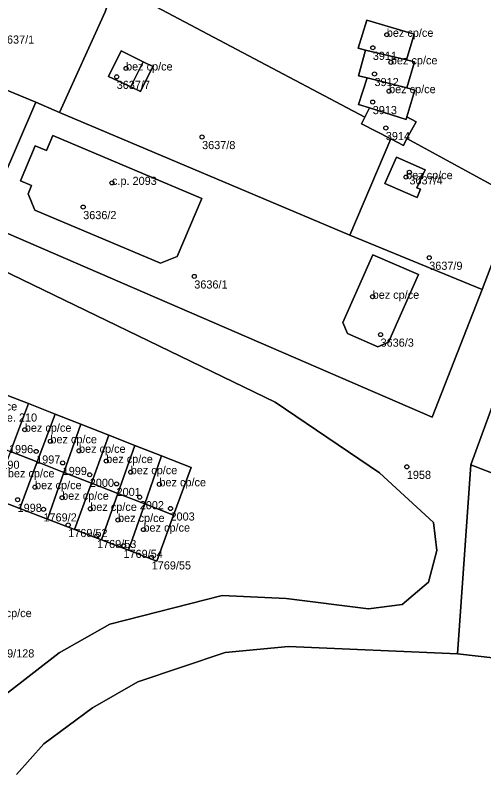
# Model space of a CAD drawing. Extents: x -878211 to -870363, y -1058464 to -1052522.
# Drawn here: x -874664.9 to -874607.3, y -1055364 to -1055270.9 of the extents above; entities that cross this region are included whole.
import ezdxf

# ---------------------------------------------------------------- set-up
doc = ezdxf.new("R2010")
doc.units = 0
for name, color, linetype in [('Definiční body', 7, 'Continuous'), ('Polygon budovy', 7, 'Continuous'), ('Polygon parcely', 7, 'Continuous')]:
    doc.layers.add(name, color=color, linetype=linetype)

msp = doc.modelspace()

# ---------------------------------------------------------------- linework, layer by layer
at = {"layer": 'Definiční body'}
for centre in [(-874619.21, -1055273.35994), (-874620.93, -1055274.95994), (-874651.25, -1055277.49994), (-874618.71, -1055276.74994), (-874620.72, -1055278.17994), (-874652.4, -1055278.52994), (-874618.93, -1055280.28994), (-874620.94, -1055281.62994), (-874619.33, -1055284.81994), (-874641.91, -1055285.92994), (-874616.43, -1055290.26994), (-874616.84, -1055290.85994), (-874652.98, -1055291.56994), (-874656.52, -1055294.53994), (-874614, -1055300.76994), (-874642.87, -1055303.06994), (-874620.95, -1055305.56994), (-874619.98, -1055310.21994), (-874663.69, -1055321.91994), (-874660.55, -1055323.33994), (-874662.3, -1055324.58994), (-874657.03, -1055324.50994), (-874653.69, -1055325.76994), (-874659.04, -1055325.99994), (-874616.75, -1055326.47994), (-874655.71, -1055327.45994), (-874650.68, -1055327.13994), (-874652.42, -1055328.57994), (-874647.15, -1055328.62994), (-874662.44, -1055328.97994), (-874664.58, -1055330.52994), (-874659.1, -1055330.27994), (-874649.57, -1055330.20994), (-874661.4, -1055331.70994), (-874655.65, -1055331.64994), (-874645.79, -1055331.59994), (-874652.24, -1055333.01994), (-874658.36, -1055333.62994), (-874649.11, -1055334.19994), (-874654.82, -1055334.97994), (-874651.57, -1055336.18994), (-874648.1, -1055337.60994)]:
    msp.add_circle(centre, 0.25, dxfattribs=at)
at = {"layer": 'Polygon budovy'}
for points in [[(-874616.78, -1055276.44), (-874615.85, -1055273.27), (-874621.66, -1055271.55), (-874622.72, -1055275.02), (-874621.81, -1055275.24)], [(-874653.42, -1055278.48), (-874650.66, -1055279.77), (-874649.14, -1055276.68), (-874651.86, -1055275.34)], [(-874622.7, -1055278.4), (-874621.62, -1055278.67), (-874616.75, -1055279.9), (-874615.82, -1055276.67), (-874616.78, -1055276.44), (-874621.81, -1055275.24)], [(-874622.69, -1055281.93), (-874621.33, -1055282.36), (-874616.82, -1055283.77), (-874616.73, -1055283.45), (-874615.75, -1055280.15), (-874616.75, -1055279.9), (-874621.62, -1055278.67)], [(-874664.24, -1055291.3), (-874662.85, -1055291.89), (-874663.28, -1055292.9), (-874662.47, -1055294.91), (-874647.01, -1055301.46), (-874644.99, -1055300.62), (-874641.96, -1055293.47), (-874660.26, -1055285.74), (-874661.03, -1055287.6), (-874662.42, -1055287.02)], [(-874618.02, -1055288.42), (-874619.45, -1055291.64), (-874615.99, -1055293.18), (-874615.47, -1055293.38), (-874615.06, -1055292.34), (-874615.52, -1055292.16), (-874614.51, -1055289.98)], [(-874624.6, -1055308.72), (-874624.06, -1055310.09), (-874620.32, -1055311.72), (-874618.99, -1055311.17), (-874615.31, -1055302.84), (-874620.94, -1055300.42)], [(-874668.76, -1055323.31), (-874665.47, -1055324.59), (-874663.25, -1055318.71), (-874666.57, -1055317.41)], [(-874665.47, -1055324.59), (-874662.16, -1055325.88), (-874659.97, -1055320), (-874663.25, -1055318.71)], [(-874662.16, -1055325.88), (-874658.88, -1055327.16), (-874656.79, -1055321.25), (-874659.97, -1055320)], [(-874658.88, -1055327.16), (-874655.51, -1055328.48), (-874653.35, -1055322.6), (-874656.79, -1055321.25)], [(-874655.51, -1055328.48), (-874652.25, -1055329.75), (-874650.18, -1055323.84), (-874653.35, -1055322.6)], [(-874667.63, -1055330.34), (-874664.29, -1055331.61), (-874662.16, -1055325.88), (-874665.47, -1055324.59)], [(-874652.25, -1055329.75), (-874648.95, -1055331.04), (-874646.88, -1055325.13), (-874650.18, -1055323.84)], [(-874648.95, -1055331.04), (-874645.41, -1055332.42), (-874643.27, -1055326.55), (-874646.88, -1055325.13)], [(-874664.29, -1055331.61), (-874660.91, -1055332.91), (-874658.88, -1055327.16), (-874662.16, -1055325.88)], [(-874660.91, -1055332.91), (-874657.6, -1055334.18), (-874655.51, -1055328.48), (-874658.88, -1055327.16)], [(-874657.6, -1055334.18), (-874654.26, -1055335.46), (-874652.25, -1055329.75), (-874655.51, -1055328.48)], [(-874654.26, -1055335.46), (-874650.94, -1055336.73), (-874648.95, -1055331.04), (-874652.25, -1055329.75)], [(-874650.94, -1055336.73), (-874647.47, -1055338.06), (-874645.41, -1055332.42), (-874648.95, -1055331.04)]]:
    msp.add_lwpolyline(points, close=True, dxfattribs=at)
at = {"layer": 'Polygon parcely'}
for points in [[(-874664.87, -1055261.35), (-874672.27, -1055256.77), (-874679.81, -1055274.43), (-874662.33, -1055281.63), (-874659.43, -1055282.91), (-874653.82, -1055270.52), (-874652.93, -1055267.85), (-874655.42, -1055265.85)], [(-874703.54, -1055282.47), (-874668.78, -1055296.53), (-874662.33, -1055281.63), (-874679.81, -1055274.43), (-874697.17, -1055267.28)], [(-874623.74, -1055297.98), (-874618.71, -1055286.16), (-874622.34, -1055284.31), (-874621.91, -1055283.49), (-874649.04, -1055269.14), (-874649.25, -1055269.44), (-874652.17, -1055267.26), (-874652.38, -1055267.5), (-874652.71, -1055268.03), (-874652.93, -1055267.85), (-874653.82, -1055270.52), (-874659.43, -1055282.91)], [(-874616.78, -1055276.44), (-874615.85, -1055273.27), (-874621.66, -1055271.55), (-874622.72, -1055275.02), (-874621.81, -1055275.24)], [(-874649.14, -1055276.68), (-874647.96, -1055277.26), (-874649.47, -1055280.32), (-874650.66, -1055279.77), (-874653.42, -1055278.48), (-874651.86, -1055275.34)], [(-874649.14, -1055276.68), (-874651.86, -1055275.34), (-874653.42, -1055278.48), (-874650.66, -1055279.77), (-874649.47, -1055280.32), (-874647.96, -1055277.26)], [(-874621.62, -1055278.67), (-874616.75, -1055279.9), (-874615.82, -1055276.67), (-874616.78, -1055276.44), (-874621.81, -1055275.24), (-874622.7, -1055278.4)], [(-874622.69, -1055281.93), (-874621.33, -1055282.36), (-874616.82, -1055283.77), (-874616.73, -1055283.45), (-874615.75, -1055280.15), (-874616.75, -1055279.9), (-874621.62, -1055278.67)], [(-874668.78, -1055296.53), (-874613.65, -1055320.37), (-874607.5, -1055304.66), (-874623.74, -1055297.98), (-874659.43, -1055282.91), (-874662.33, -1055281.63)], [(-874618.71, -1055286.16), (-874617.14, -1055286.96), (-874616.74, -1055286.12), (-874615.6, -1055284.06), (-874616.73, -1055283.45), (-874616.82, -1055283.77), (-874621.33, -1055282.36), (-874621.91, -1055283.49), (-874622.34, -1055284.31)], [(-874585.9, -1055307.54), (-874579.01, -1055287.33), (-874588.88, -1055283.38), (-874590.9, -1055289.01), (-874594.78, -1055287.7), (-874608.88, -1055326.22), (-874603.46, -1055328.32), (-874602.42, -1055325.6), (-874604.65, -1055324.73), (-874602.03, -1055317.77), (-874590.89, -1055321.96)], [(-874644.99, -1055300.62), (-874647.01, -1055301.46), (-874662.47, -1055294.91), (-874663.28, -1055292.9), (-874662.85, -1055291.89), (-874664.24, -1055291.3), (-874662.42, -1055287.02), (-874661.03, -1055287.6), (-874660.26, -1055285.74), (-874641.96, -1055293.47)], [(-874644.99, -1055300.62), (-874641.96, -1055293.47), (-874660.26, -1055285.74), (-874661.03, -1055287.6), (-874662.42, -1055287.02), (-874664.24, -1055291.3), (-874662.85, -1055291.89), (-874663.28, -1055292.9), (-874662.47, -1055294.91), (-874647.01, -1055301.46)], [(-874607.5, -1055304.66), (-874603.24, -1055293.5), (-874616.74, -1055286.12), (-874617.14, -1055286.96), (-874618.71, -1055286.16), (-874623.74, -1055297.98)], [(-874615.47, -1055293.38), (-874615.06, -1055292.34), (-874615.52, -1055292.16), (-874614.51, -1055289.98), (-874618.02, -1055288.42), (-874619.45, -1055291.64), (-874615.99, -1055293.18)], [(-874615.47, -1055293.38), (-874615.99, -1055293.18), (-874619.45, -1055291.64), (-874618.02, -1055288.42), (-874614.51, -1055289.98), (-874615.52, -1055292.16), (-874615.06, -1055292.34)], [(-874618.99, -1055311.17), (-874620.32, -1055311.72), (-874624.06, -1055310.09), (-874624.6, -1055308.72), (-874620.94, -1055300.42), (-874615.31, -1055302.84)], [(-874618.99, -1055311.17), (-874615.31, -1055302.84), (-874620.94, -1055300.42), (-874624.6, -1055308.72), (-874624.06, -1055310.09), (-874620.32, -1055311.72)], [(-874663.25, -1055318.71), (-874666.57, -1055317.41), (-874668.76, -1055323.31), (-874665.47, -1055324.59)], [(-874662.16, -1055325.88), (-874659.97, -1055320), (-874663.25, -1055318.71), (-874665.47, -1055324.59)], [(-874656.79, -1055321.25), (-874659.97, -1055320), (-874662.16, -1055325.88), (-874658.88, -1055327.16)], [(-874653.35, -1055322.6), (-874656.79, -1055321.25), (-874658.88, -1055327.16), (-874655.51, -1055328.48)], [(-874650.18, -1055323.84), (-874653.35, -1055322.6), (-874655.51, -1055328.48), (-874652.25, -1055329.75)], [(-874667.63, -1055330.34), (-874664.29, -1055331.61), (-874662.16, -1055325.88), (-874665.47, -1055324.59)], [(-874646.88, -1055325.13), (-874650.18, -1055323.84), (-874652.25, -1055329.75), (-874648.95, -1055331.04)], [(-874645.41, -1055332.42), (-874643.27, -1055326.55), (-874646.88, -1055325.13), (-874648.95, -1055331.04)], [(-874658.88, -1055327.16), (-874662.16, -1055325.88), (-874664.29, -1055331.61), (-874660.91, -1055332.91)], [(-874655.51, -1055328.48), (-874658.88, -1055327.16), (-874660.91, -1055332.91), (-874657.6, -1055334.18)], [(-874652.25, -1055329.75), (-874655.51, -1055328.48), (-874657.6, -1055334.18), (-874654.26, -1055335.46)], [(-874648.95, -1055331.04), (-874652.25, -1055329.75), (-874654.26, -1055335.46), (-874650.94, -1055336.73)], [(-874645.41, -1055332.42), (-874648.95, -1055331.04), (-874650.94, -1055336.73), (-874647.47, -1055338.06)]]:
    msp.add_lwpolyline(points, close=True, dxfattribs=at)
for points in [[(-874649.04, -1055269.14), (-874621.91, -1055283.49), (-874621.33, -1055282.36), (-874622.69, -1055281.93), (-874621.62, -1055278.67), (-874622.7, -1055278.4), (-874621.81, -1055275.24), (-874622.72, -1055275.02), (-874621.66, -1055271.55), (-874615.85, -1055273.27), (-874616.78, -1055276.44), (-874615.82, -1055276.67), (-874616.75, -1055279.9), (-874615.75, -1055280.15), (-874616.73, -1055283.45), (-874615.6, -1055284.06), (-874616.74, -1055286.12), (-874603.24, -1055293.5)], [(-874603.24, -1055293.5), (-874607.5, -1055304.66), (-874613.65, -1055320.37), (-874668.78, -1055296.53), (-874703.54, -1055282.47), (-874704.81, -1055281.95), (-874706.08, -1055287.47), (-874670.53, -1055300.32), (-874632.92, -1055318.53), (-874620.12, -1055327.2), (-874613.49, -1055333.31), (-874613.05, -1055336.75), (-874614.07, -1055340.67), (-874617.34, -1055343.4), (-874621.48, -1055343.95), (-874631.59, -1055342.68), (-874639.43, -1055342.29), (-874653.26, -1055345.83), (-874659.48, -1055349.35), (-874666.06, -1055354.46), (-874670.01, -1055359.35), (-874670.6, -1055360.88), (-874672.74, -1055366)], [(-874729.47, -1055363.39), (-874720.65, -1055333.29), (-874704.27, -1055339.03), (-874688.32, -1055346.05), (-874677.82, -1055352.57), (-874670.01, -1055359.35), (-874666.06, -1055354.46), (-874659.48, -1055349.35), (-874653.26, -1055345.83), (-874639.43, -1055342.29), (-874631.59, -1055342.68), (-874621.48, -1055343.95), (-874617.34, -1055343.4), (-874614.07, -1055340.67), (-874613.05, -1055336.75), (-874613.49, -1055333.31), (-874620.12, -1055327.2), (-874632.92, -1055318.53), (-874670.53, -1055300.32), (-874706.08, -1055287.47), (-874718.63, -1055324.55), (-874719.06, -1055325.64), (-874721.99, -1055334.14)], [(-874664.7, -1055364.31), (-874661.34, -1055360.55), (-874655.38, -1055356.12), (-874649.79, -1055352.9), (-874639.08, -1055349.33), (-874631.27, -1055348.58), (-874610.53, -1055349.47), (-874608.88, -1055326.22), (-874594.78, -1055287.7)], [(-874666.57, -1055317.41), (-874663.25, -1055318.71), (-874659.97, -1055320), (-874656.79, -1055321.25), (-874653.35, -1055322.6), (-874650.18, -1055323.84), (-874646.88, -1055325.13), (-874643.27, -1055326.55), (-874645.41, -1055332.42), (-874647.47, -1055338.06), (-874650.94, -1055336.73), (-874654.26, -1055335.46), (-874657.6, -1055334.18), (-874660.91, -1055332.91), (-874664.29, -1055331.61), (-874667.63, -1055330.34)], [(-874603.46, -1055328.32), (-874608.88, -1055326.22), (-874610.53, -1055349.47), (-874560.94, -1055355.08)], [(-874567.71, -1055393.14), (-874560.94, -1055355.08), (-874610.53, -1055349.47), (-874631.27, -1055348.58), (-874639.08, -1055349.33), (-874649.79, -1055352.9), (-874655.38, -1055356.12), (-874661.34, -1055360.55), (-874664.7, -1055364.31)]]:
    msp.add_lwpolyline(points, dxfattribs=at)

# ---------------------------------------------------------------- texts
at = {"layer": 'Definiční body'}
for s, p in [('bez cp/ce', (-874619.21, -1055273.61)), ('3637/1', (-874666.63, -1055274.449)), ('3911', (-874620.93, -1055276.449)), ('bez cp/ce', (-874618.71, -1055277)), ('bez cp/ce', (-874651.25, -1055277.75)), ('3637/7', (-874652.4, -1055280.019)), ('3912', (-874620.72, -1055279.669)), ('bez cp/ce', (-874618.93, -1055280.54)), ('3913', (-874620.94, -1055283.119)), ('3914', (-874619.33, -1055286.309)), ('3637/8', (-874641.91, -1055287.419)), ('bez cp/ce', (-874616.84, -1055291.11)), ('c.p. 2093', (-874652.98, -1055291.82)), ('3637/4', (-874616.43, -1055291.759)), ('3636/2', (-874656.52, -1055296.029)), ('3637/9', (-874614, -1055302.259)), ('3636/1', (-874642.87, -1055304.559)), ('bez cp/ce', (-874620.95, -1055305.82)), ('3636/3', (-874619.98, -1055311.709)), ('bez cp/ce', (-874670.35, -1055319.55)), ('c.e. 210', (-874666.94, -1055320.919)), ('bez cp/ce', (-874663.69, -1055322.169)), ('bez cp/ce', (-874660.55, -1055323.59)), ('1996', (-874665.64, -1055324.799)), ('bez cp/ce', (-874657.03, -1055324.76)), ('1997', (-874662.3, -1055326.079)), ('bez cp/ce', (-874653.69, -1055326.02)), ('c.e. 190', (-874669.1, -1055326.72)), ('1999', (-874659.04, -1055327.489)), ('bez cp/ce', (-874650.68, -1055327.389)), ('bez cp/ce', (-874665.77, -1055327.78)), ('1958', (-874616.75, -1055327.969)), ('bez cp/ce', (-874662.44, -1055329.23)), ('2000', (-874655.71, -1055328.949)), ('bez cp/ce', (-874647.15, -1055328.879)), ('2001', (-874652.42, -1055330.069)), ('bez cp/ce', (-874659.1, -1055330.53)), ('1998', (-874664.58, -1055332.019)), ('bez cp/ce', (-874655.65, -1055331.899)), ('2002', (-874649.57, -1055331.699)), ('1769/2', (-874661.4, -1055333.199)), ('2003', (-874645.79, -1055333.089)), ('bez cp/ce', (-874652.24, -1055333.27)), ('bez cp/ce', (-874649.11, -1055334.45)), ('1769/52', (-874658.36, -1055335.119)), ('1769/53', (-874654.82, -1055336.469)), ('1769/54', (-874651.57, -1055337.679)), ('1769/55', (-874648.1, -1055339.099)), ('bez cp/ce', (-874668.57, -1055344.96)), ('1769/128', (-874668.1, -1055349.919))]:
    msp.add_text(s, height=0.999996, dxfattribs=at).set_placement(p)

doc.saveas('drawing.dxf')
